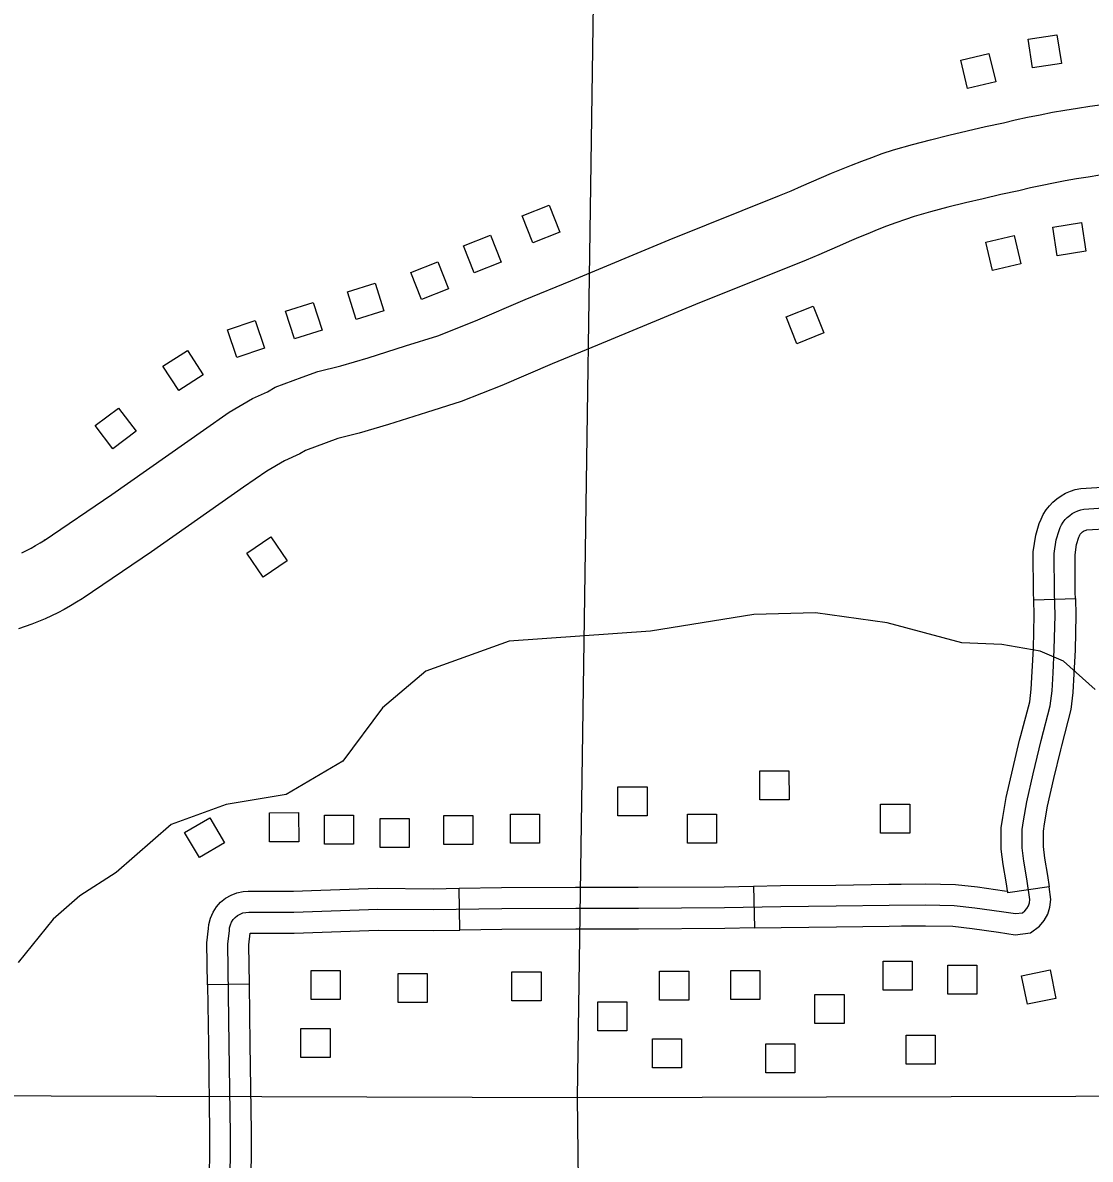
# Model space of a CAD drawing. Extents: x -19 to 366, y -4 to 359.
# Drawn here: x 140.008 to 140.733, y 202.006 to 202.778 of the extents above; entities that cross this region are included whole.
import ezdxf

# ---------------------------------------------------------------- set-up
doc = ezdxf.new("R2010")
doc.units = 0
for name, color, linetype in [('Level 10', 7, 'Continuous'), ('Level 31', 7, 'Continuous'), ('Level 35', 7, 'Continuous'), ('Level 5', 7, 'Continuous'), ('Level 56', 7, 'Continuous'), ('Level 60', 7, 'Continuous')]:
    doc.layers.add(name, color=color, linetype=linetype)

msp = doc.modelspace()

# ---------------------------------------------------------------- linework, layer by layer
at = {"layer": 'Level 10'}
for p, q in [((140.02353, 202.42639), (140.02287, 202.42596)), ((140.04947, 202.38678), (140.04881, 202.38635))]:
    msp.add_line(p, q, dxfattribs=at)
for points in [[(140.02287, 202.42596), (140.06889, 202.4572), (140.13112, 202.50083), (140.14853, 202.51296), (140.16449, 202.52225), (140.17455, 202.5268), (140.17982, 202.52994), (140.19818, 202.5368), (140.20874, 202.54056), (140.22436, 202.54446), (140.24284, 202.54994), (140.2683, 202.55804), (140.29029, 202.56499), (140.3157, 202.57503), (140.34951, 202.58945), (140.38043, 202.60223), (140.44729, 202.63007), (140.52229, 202.6601), (140.53013, 202.66344), (140.5372, 202.66651), (140.544, 202.66948), (140.55061, 202.67239), (140.55741, 202.67529), (140.56424, 202.67812), (140.57113, 202.68086), (140.57802, 202.68352), (140.58493, 202.6861), (140.59191, 202.6886), (140.59949, 202.69123), (140.61243, 202.69478), (140.62478, 202.69803), (140.63718, 202.70115), (140.64959, 202.70413), (140.66205, 202.70698), (140.67423, 202.70963), (140.68226, 202.7115), (140.69067, 202.71334), (140.69908, 202.71506), (140.70753, 202.71667), (140.716, 202.71816), (140.7245, 202.71954), (140.73299, 202.7208), (140.7415, 202.72195)], [(140.73962, 202.67392), (140.73175, 202.67275), (140.72389, 202.67148), (140.71606, 202.6701), (140.70826, 202.66861), (140.70048, 202.66702), (140.6927, 202.66532), (140.68464, 202.66344), (140.67235, 202.66076), (140.66039, 202.65803), (140.64849, 202.65517), (140.63658, 202.65217), (140.62473, 202.64906), (140.61352, 202.64598), (140.60764, 202.64395), (140.60122, 202.64164), (140.59482, 202.63925), (140.58842, 202.63678), (140.58206, 202.63425), (140.57575, 202.63164), (140.56945, 202.62895), (140.56301, 202.62611), (140.55611, 202.6231), (140.54883, 202.61994), (140.54035, 202.61633), (140.46519, 202.58623), (140.39858, 202.55849), (140.36783, 202.54579), (140.33369, 202.53123), (140.30615, 202.52034), (140.28262, 202.51291), (140.25675, 202.50468), (140.23683, 202.49877), (140.22244, 202.49518), (140.21441, 202.49232), (140.20039, 202.48708), (140.1965, 202.48476), (140.18622, 202.48011), (140.17402, 202.47301), (140.15825, 202.46202), (140.09578, 202.41823), (140.04947, 202.38678)], [(140.00776, 202.41757), (140.01094, 202.41912), (140.01411, 202.42077), (140.01718, 202.42249), (140.02024, 202.42431), (140.02353, 202.42639)], [(140.04881, 202.38635), (140.04498, 202.38394), (140.04083, 202.38147), (140.0366, 202.3791), (140.03229, 202.37686), (140.02796, 202.37474), (140.02352, 202.37272), (140.01905, 202.37084), (140.01452, 202.36908), (140.00997, 202.36745), (140.00555, 202.36601)]]:
    msp.add_lwpolyline(points, dxfattribs=at)
at = {"layer": 'Level 31'}
for p, q in [((140.69476, 202.38557), (140.72315, 202.38643)), ((140.71288, 202.28375), (140.71288, 202.28375)), ((140.30515, 202.16133), (140.30469, 202.18974)), ((140.5046, 202.19119), (140.50522, 202.16279)), ((140.7053, 202.19066), (140.67718, 202.18662)), ((140.16227, 202.12451), (140.13386, 202.12413))]:
    msp.add_line(p, q, dxfattribs=at)
for points in [[(140.69476, 202.38557), (140.69462, 202.39003), (140.69447, 202.41817), (140.69612, 202.42949), (140.69855, 202.4374), (140.69974, 202.44044), (140.70128, 202.44357), (140.70321, 202.44662), (140.70539, 202.44937), (140.70778, 202.4519), (140.7105, 202.45423), (140.71337, 202.45624), (140.71643, 202.45796), (140.71967, 202.45938), (140.72304, 202.46047), (140.72686, 202.4613), (140.74495, 202.46241), (140.75776, 202.46293)], [(140.14901, 201.94289), (140.1495, 202.02267), (140.14861, 202.08362), (140.1477, 202.15204), (140.14871, 202.16087), (140.14889, 202.16289), (140.14937, 202.16485), (140.15019, 202.16672), (140.15128, 202.16843), (140.15263, 202.16994), (140.15418, 202.17122), (140.15595, 202.17224), (140.15784, 202.17296), (140.15982, 202.17338), (140.16185, 202.17347), (140.19245, 202.17352), (140.24954, 202.17556), (140.28716, 202.17525), (140.33361, 202.176), (140.38382, 202.17624), (140.42638, 202.17624), (140.4848, 202.17656), (140.523, 202.17739), (140.5607, 202.17775), (140.59654, 202.17824), (140.62135, 202.17845), (140.64083, 202.1781), (140.6549, 202.17652), (140.67284, 202.17397), (140.6824, 202.1725), (140.68708, 202.17305), (140.68877, 202.17438), (140.69018, 202.17601), (140.69124, 202.17788), (140.69191, 202.17992), (140.69218, 202.18206), (140.69014, 202.19625), (140.68804, 202.20805), (140.68695, 202.21729), (140.68689, 202.22414), (140.68699, 202.22966), (140.68775, 202.23559), (140.69005, 202.24843), (140.69445, 202.26751), (140.69976, 202.28998), (140.70604, 202.31369), (140.7072, 202.3238), (140.7079, 202.33605), (140.70877, 202.35198), (140.70928, 202.37524), (140.70883, 202.39028), (140.70868, 202.41718), (140.71002, 202.42636), (140.71198, 202.43273), (140.71275, 202.43471), (140.71369, 202.43661), (140.71482, 202.4384), (140.71614, 202.44007), (140.71759, 202.4416), (140.7192, 202.44298), (140.72094, 202.4442), (140.72278, 202.44523), (140.72472, 202.44609), (140.72674, 202.44674), (140.72881, 202.44719), (140.74567, 202.44822)], [(140.72315, 202.38643), (140.72303, 202.39053), (140.72289, 202.41619), (140.72391, 202.42322), (140.72541, 202.42806), (140.72576, 202.42898), (140.72609, 202.42964), (140.72643, 202.43017), (140.72689, 202.43077), (140.72739, 202.43129), (140.72791, 202.43174), (140.72852, 202.43216), (140.72914, 202.43251), (140.72978, 202.43279), (140.73045, 202.43301), (140.73077, 202.43308), (140.74639, 202.43404), (140.7589, 202.43454)], [(140.68524, 202.29029), (140.68598, 202.29344), (140.69204, 202.31633), (140.69304, 202.32502), (140.69372, 202.33684), (140.69457, 202.35252), (140.69507, 202.37518), (140.69476, 202.38557)], [(140.72315, 202.38643), (140.72349, 202.3753), (140.72297, 202.35143), (140.72208, 202.33526), (140.72136, 202.32259), (140.72003, 202.31105), (140.71354, 202.28653), (140.71288, 202.28375)], [(140.67718, 202.18662), (140.67612, 202.194), (140.67398, 202.20597), (140.67276, 202.2164), (140.67268, 202.2242), (140.6728, 202.23069), (140.67371, 202.23775), (140.67612, 202.25127), (140.68061, 202.27074), (140.68524, 202.29029)], [(140.71288, 202.28375), (140.70828, 202.26427), (140.70397, 202.24558), (140.7018, 202.23343), (140.70117, 202.22862), (140.7011, 202.22409), (140.70115, 202.21819), (140.7021, 202.21013), (140.70417, 202.19851), (140.7053, 202.19066)], [(140.60478, 202.19252), (140.62142, 202.19266), (140.64176, 202.19229), (140.6567, 202.19061), (140.67491, 202.18802), (140.67702, 202.1877), (140.67718, 202.18662)], [(140.13386, 202.12413), (140.13348, 202.15276), (140.13457, 202.1623), (140.13483, 202.16523), (140.13588, 202.16945), (140.13762, 202.17342), (140.13991, 202.17702), (140.14274, 202.1802), (140.14605, 202.18294), (140.14984, 202.18512), (140.15384, 202.18664), (140.15803, 202.18751), (140.16152, 202.18767), (140.19219, 202.18772), (140.20445, 202.18816)], [(140.20445, 202.18816), (140.24935, 202.18976), (140.28711, 202.18945), (140.30469, 202.18974)], [(140.30469, 202.18974), (140.33346, 202.19021), (140.38378, 202.19044), (140.40492, 202.19044)], [(140.40492, 202.19044), (140.42634, 202.19044), (140.4846, 202.19076), (140.5046, 202.19119)], [(140.5046, 202.19119), (140.52278, 202.19159), (140.56053, 202.19195), (140.59638, 202.19245), (140.60478, 202.19252)], [(140.60502, 202.16411), (140.62129, 202.16425), (140.63991, 202.16391), (140.65311, 202.16242), (140.67077, 202.15991), (140.68215, 202.15817), (140.69271, 202.1594), (140.69861, 202.16405), (140.70185, 202.16778), (140.7043, 202.17211), (140.70584, 202.17679), (140.70651, 202.18218), (140.7053, 202.19066)], [(140.40492, 202.16203), (140.38385, 202.16203), (140.33376, 202.1618), (140.30515, 202.16133)], [(140.50522, 202.16279), (140.48499, 202.16235), (140.42642, 202.16203), (140.40492, 202.16203)], [(140.50522, 202.16279), (140.52322, 202.16318), (140.56086, 202.16355), (140.5967, 202.16404), (140.60502, 202.16411)], [(140.16227, 202.12451), (140.16191, 202.15133), (140.16282, 202.15927), (140.19272, 202.15931), (140.20546, 202.15977)], [(140.20546, 202.15977), (140.24974, 202.16135), (140.28722, 202.16104), (140.30515, 202.16133)], [(140.13386, 202.12413), (140.13441, 202.08342), (140.13527, 202.02412)], [(140.16368, 202.02453), (140.16282, 202.08382), (140.16227, 202.12451)], [(140.13527, 202.02412), (140.13529, 202.02261), (140.1348, 201.94286), (140.13498, 201.92419)], [(140.16339, 201.92447), (140.16321, 201.94291), (140.1637, 202.02273), (140.16368, 202.02453)]]:
    msp.add_lwpolyline(points, dxfattribs=at)
at = {"layer": 'Level 35'}
msp.add_lwpolyline([(140.73647, 202.32473), (140.715, 202.34396), (140.69917, 202.35074), (140.67318, 202.35526), (140.64606, 202.3564), (140.5952, 202.36997), (140.5466, 202.37675), (140.50478, 202.37562), (140.43471, 202.36431), (140.33865, 202.35753), (140.28214, 202.33717), (140.25275, 202.31229), (140.22563, 202.27611), (140.1872, 202.25349), (140.14652, 202.24671), (140.10922, 202.23314), (140.07192, 202.20034), (140.04706, 202.18451), (140.02898, 202.16868), (140.00524, 202.13928)], dxfattribs=at)
at = {"layer": 'Level 5'}
for points in [[(140.38501, 202.04758), (140.39974, 203.05377)], [(139.74176, 202.0496), (140.38501, 202.04758)], [(140.38501, 202.04758), (141.39984, 202.05033)], [(140.3907, 201.5741), (140.38501, 202.04758)]]:
    msp.add_lwpolyline(points, dxfattribs=at)
at = {"layer": 'Level 56'}
for points in [[(140.69109, 202.76639), (140.71058, 202.76936), (140.71356, 202.74982), (140.69407, 202.74685)], [(140.6452, 202.75199), (140.66436, 202.75662), (140.669, 202.7374), (140.64983, 202.73277)], [(140.35468, 202.62806), (140.34743, 202.64639), (140.36582, 202.65366), (140.37307, 202.63533)], [(140.71072, 202.61924), (140.70768, 202.63872), (140.72721, 202.64177), (140.73025, 202.62229)], [(140.31486, 202.60767), (140.30761, 202.626), (140.32599, 202.63327), (140.33324, 202.61494)], [(140.66678, 202.60928), (140.66226, 202.62847), (140.6815, 202.63301), (140.68603, 202.61382)], [(140.27911, 202.58952), (140.27186, 202.60785), (140.29024, 202.61512), (140.2975, 202.59679)], [(140.24774, 202.60064), (140.25361, 202.58182), (140.23473, 202.57594), (140.22886, 202.59476)], [(140.20568, 202.58754), (140.21167, 202.56876), (140.19284, 202.56275), (140.18685, 202.58153)], [(140.53406, 202.55943), (140.52665, 202.5777), (140.54498, 202.58513), (140.55238, 202.56686)], [(140.16618, 202.57524), (140.17245, 202.55654), (140.1537, 202.55026), (140.14744, 202.56895)], [(140.12018, 202.55501), (140.13095, 202.5385), (140.11439, 202.5277), (140.10362, 202.54421)], [(140.07346, 202.51588), (140.08531, 202.50013), (140.06951, 202.48824), (140.05766, 202.50399)], [(140.17685, 202.42836), (140.1879, 202.41204), (140.17153, 202.40095), (140.16048, 202.41727)], [(140.50889, 202.24969), (140.50887, 202.2694), (140.52864, 202.26943), (140.52866, 202.24972)], [(140.41253, 202.2389), (140.41251, 202.25861), (140.43228, 202.25863), (140.4323, 202.23892)], [(140.59083, 202.2271), (140.59081, 202.24681), (140.61058, 202.24684), (140.6106, 202.22712)], [(140.17597, 202.22135), (140.17594, 202.24106), (140.19572, 202.24109), (140.19574, 202.22138)], [(140.2132, 202.21969), (140.21318, 202.2394), (140.23295, 202.23943), (140.23297, 202.21971)], [(140.2943, 202.21936), (140.29427, 202.23907), (140.31405, 202.2391), (140.31407, 202.21939)], [(140.33954, 202.2203), (140.33952, 202.24001), (140.35929, 202.24004), (140.35931, 202.22033)], [(140.45968, 202.22026), (140.45965, 202.23997), (140.47942, 202.24), (140.47945, 202.22028)], [(140.14535, 202.22055), (140.12837, 202.21055), (140.11834, 202.22759), (140.13532, 202.23759)], [(140.25108, 202.21739), (140.25105, 202.2371), (140.27082, 202.23713), (140.27085, 202.21741)], [(140.59254, 202.1206), (140.59254, 202.14032), (140.61231, 202.14032), (140.61231, 202.1206)], [(140.20424, 202.11425), (140.20424, 202.13397), (140.22401, 202.13397), (140.22401, 202.11425)], [(140.26325, 202.11212), (140.26325, 202.13184), (140.28302, 202.13184), (140.28302, 202.11212)], [(140.34052, 202.11336), (140.34052, 202.13308), (140.36029, 202.13308), (140.36029, 202.11336)], [(140.4408, 202.11379), (140.4408, 202.1335), (140.46057, 202.1335), (140.46057, 202.11379)], [(140.48913, 202.11424), (140.48913, 202.13395), (140.5089, 202.13395), (140.5089, 202.11424)], [(140.6364, 202.11786), (140.6364, 202.13758), (140.65618, 202.13758), (140.65618, 202.11786)], [(140.69055, 202.11098), (140.68656, 202.13028), (140.70593, 202.13428), (140.70991, 202.11497)], [(140.54627, 202.09795), (140.54627, 202.11766), (140.56604, 202.11766), (140.56604, 202.09795)], [(140.39886, 202.0929), (140.39886, 202.11261), (140.41863, 202.11261), (140.41863, 202.0929)], [(140.19726, 202.07473), (140.19726, 202.09445), (140.21703, 202.09445), (140.21703, 202.07473)], [(140.43593, 202.06774), (140.43593, 202.08745), (140.4557, 202.08745), (140.4557, 202.06774)], [(140.60817, 202.07033), (140.60817, 202.09004), (140.62794, 202.09004), (140.62794, 202.07033)], [(140.5128, 202.06446), (140.5128, 202.08417), (140.53258, 202.08417), (140.53258, 202.06446)]]:
    msp.add_lwpolyline(points, close=True, dxfattribs=at)
at = {"layer": 'Level 60'}
for points in [[(146.77834, 1.69699), (146.57878, 10.31313), (146.37852, 18.92942), (146.17757, 27.54584), (145.97591, 36.16241), (145.77356, 44.77911), (145.57052, 53.39596), (145.36679, 62.01295), (145.16236, 70.63008), (144.95724, 79.24735), (144.75142, 87.86477), (144.54492, 96.48232), (144.33773, 105.10002), (144.12986, 113.71787), (143.92129, 122.33585), (143.71204, 130.95398), (143.5021, 139.57225), (143.29148, 148.19067), (143.08018, 156.80923), (142.8682, 165.42794), (142.65553, 174.04679), (142.44218, 182.66579), (142.22816, 191.28493), (142.01345, 199.90421), (141.79807, 208.52365), (141.58202, 217.14322), (141.36528, 225.76295), (141.14788, 234.38282), (140.9298, 243.00284), (140.71105, 251.623), (140.49162, 260.24332), (140.27153, 268.86377), (140.05077, 277.48438), (139.82934, 286.10514), (139.60724, 294.72604), (139.38447, 303.34709), (139.16105, 311.96829), (138.93695, 320.58964), (138.7122, 329.21114), (138.48678, 337.83278), (138.2607, 346.45458)], [(0, 198.13258), (7.10141, 198.13701), (14.2028, 198.15029), (21.30418, 198.17244), (28.40552, 198.20345), (35.50682, 198.24331), (42.60806, 198.29203), (49.70923, 198.34961), (56.81033, 198.41605), (63.91134, 198.49135), (71.01225, 198.5755), (78.11305, 198.66852), (85.21373, 198.77039), (92.31428, 198.88112), (99.41468, 199.0007), (106.51492, 199.12915), (113.61501, 199.26645), (120.71491, 199.4126), (127.81463, 199.56762), (134.91415, 199.73149), (142.01345, 199.90421), (149.11254, 200.0858), (156.2114, 200.27623), (163.31001, 200.47553), (170.40837, 200.68367), (177.50646, 200.90068), (184.60427, 201.12653), (191.7018, 201.36125), (198.79903, 201.60481), (205.89596, 201.85723), (212.99256, 202.1185), (220.08883, 202.38862), (227.18475, 202.6676), (234.28033, 202.95542), (241.37554, 203.2521), (248.47037, 203.55763), (255.56482, 203.87201), (262.65887, 204.19524), (269.75251, 204.52732), (276.84573, 204.86824), (283.93852, 205.21802), (291.03086, 205.57664), (298.12276, 205.94411), (305.21419, 206.32042), (312.30515, 206.70559), (319.39562, 207.09959), (326.48559, 207.50244), (333.57505, 207.91414), (340.664, 208.33468)]]:
    msp.add_spline(points, degree=3, dxfattribs=at)

doc.saveas('drawing.dxf')
